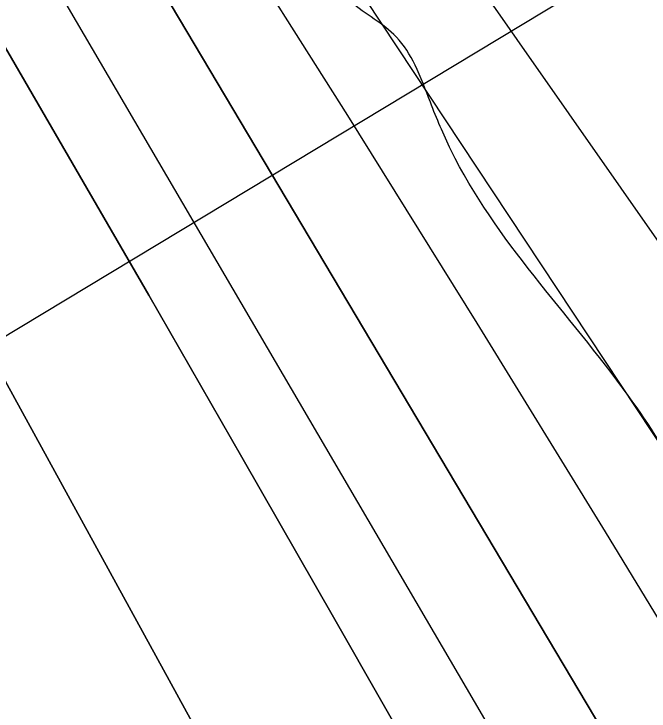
# Model space of a CAD drawing. Extents: x 3355724 to 3393621, y 594744 to 620174.
# Drawn here: x 3385318.5 to 3385535, y 607553.3 to 607790.8 of the extents above; entities that cross this region are included whole.
import ezdxf

# ---------------------------------------------------------------- set-up
doc = ezdxf.new("R2010")
doc.units = 0
for name, color, linetype in [('V-RIVR-EDGE', 7, 'Continuous'), ('V-RIVR-RANG', 7, 'Continuous'), ('V-TOPO-DPTH', 7, 'Continuous'), ('V-TOPO-MINR', 7, 'Continuous'), ('V-TOPO-WATR', 7, 'Continuous')]:
    doc.layers.add(name, color=color, linetype=linetype)

msp = doc.modelspace()

# ---------------------------------------------------------------- linework, layer by layer
at = {"layer": 'V-RIVR-EDGE'}
msp.add_spline([(3387410.19, 600200.63), (3387410.19, 600200.64), (3387413.43, 600228.82), (3387415.95, 600251.36), (3387415.66, 600278.15), (3387420.74, 600334.16), (3387424.31, 600353.53), (3387424.69, 600367.27), (3387426.88, 600396.16), (3387427.31, 600426.82), (3387428.44, 600457.12), (3387429.89, 600475.44), (3387433.11, 600495.17), (3387437.03, 600512.78), (3387439.54, 600526.86), (3387441, 600547.65), (3387441.37, 600554.34), (3387444.91, 600562.79), (3387447.75, 600569.83), (3387452.02, 600586.38), (3387456.65, 600607.16), (3387456.34, 600626.9), (3387456.37, 600636.76), (3387460.28, 600648.73), (3387462.06, 600659.3), (3387461.74, 600671.64), (3387462.49, 600688.9), (3387463.58, 600702.99), (3387469.59, 600710.03), (3387469.97, 600720.24), (3387471.43, 600741.03), (3387474.29, 600759.7), (3387478.2, 600773.78), (3387476.83, 600787.88), (3387477.93, 600806.91), (3387481.16, 600830.86), (3387487.25, 600867.85), (3387490.83, 600893.91), (3387495.46, 600913.99), (3387494.77, 600917.16), (3387491.6, 600919.99), (3387491.97, 600924.92), (3387494.85, 600952.04), (3387495.59, 600964.02), (3387494.54, 600968.25), (3387494.2, 600972.48), (3387495.29, 600984.81), (3387500.28, 601009.82), (3387503.16, 601032.72), (3387504.29, 601065.13), (3387504.7, 601087.68), (3387502.64, 601108.48), (3387500.23, 601130.69), (3387498.92, 601170.15), (3387498.97, 601192.35), (3387496.86, 601194.12), (3387494.78, 601205.75), (3387493.43, 601230.78), (3387492.4, 601244.17), (3387489.6, 601250.87), (3387483.63, 601258.64), (3387481.53, 601262.52), (3387481.53, 601264.28), (3387485.06, 601266.74), (3387488.59, 601270.25), (3387490.02, 601275.54), (3387489, 601292.81), (3387489.12, 601340.73), (3387488.92, 601402.75), (3387486.52, 601428.48), (3387485.82, 601430.59), (3387485.88, 601455.96), (3387484.49, 601465.48), (3387479.94, 601475.36), (3387475.03, 601485.24), (3387475.03, 601486.65), (3387477.5, 601487.35), (3387479.97, 601490.16), (3387478.6, 601504.61), (3387480.76, 601521.17), (3387480.42, 601529.27), (3387478.67, 601531.39), (3387476.22, 601541.26), (3387476.6, 601550.78), (3387476.97, 601557.82), (3387472.78, 601575.1), (3387461.57, 601600.15), (3387461.24, 601607.9), (3387459.15, 601620.24), (3387456, 601627.29), (3387453.2, 601635.05), (3387452.16, 601643.16), (3387450.78, 601655.49), (3387447.64, 601666.78), (3387444.13, 601673.83), (3387437.47, 601685.48), (3387433.61, 601694.65), (3387431.88, 601706.28), (3387432.96, 601716.15), (3387436.53, 601734.11), (3387441.5, 601747.49), (3387442.57, 601752.77), (3387441.17, 601757), (3387439.41, 601759.83), (3387432.37, 601760.55), (3387430.62, 601764.43), (3387430.98, 601769.71), (3387433.48, 601782.39), (3387435.26, 601788.73), (3387438.79, 601794.36), (3387441.97, 601796.11), (3387441.65, 601809.15), (3387442.73, 601816.9), (3387448.38, 601823.94), (3387456.51, 601832.37), (3387458.28, 601838.71), (3387458.67, 601850.34), (3387459.03, 601853.86), (3387462.91, 601858.43), (3387465.39, 601863.36), (3387465.05, 601867.59), (3387462.95, 601872.53), (3387462.62, 601880.28), (3387460.89, 601894.03), (3387461.28, 601909.88), (3387465.19, 601923.62), (3387467.34, 601936.3), (3387466.99, 601940.88), (3387467.01, 601946.52), (3387468.43, 601950.39), (3387473.73, 601955.66), (3387474.44, 601960.59), (3387474.45, 601965.17), (3387473.06, 601971.52), (3387469.21, 601981.04), (3387467.46, 601987.74), (3387467.47, 601992.68), (3387470.66, 601998.66), (3387474.21, 602010.63), (3387474.94, 602020.5), (3387473.91, 602029.66), (3387470.4, 602034.95), (3387464.43, 602042.37), (3387463.38, 602048.01), (3387463.39, 602052.24), (3387464.81, 602053.64), (3387470.1, 602057.86), (3387474.34, 602063.49), (3387478.94, 602070.88), (3387483.9, 602078.62), (3387484.27, 602087.42), (3387484.28, 602092.71), (3387486.75, 602094.47), (3387490.99, 602098.68), (3387489.24, 602101.51), (3387487.13, 602103.98), (3387487.16, 602116.31), (3387490.69, 602117.71), (3387489.68, 602137.45), (3387490.05, 602145.55), (3387490.45, 602162.46), (3387488.7, 602168.46), (3387488.72, 602176.92), (3387488.4, 602191.72), (3387484.55, 602201.59), (3387486.7, 602216.04), (3387484.6, 602221.68), (3387482.52, 602234.37), (3387483.59, 602241.06), (3387486.07, 602244.58), (3387487.17, 602260.79), (3387482.62, 602274.19), (3387482.28, 602281.94), (3387482.31, 602292.51), (3387486.55, 602296.73), (3387487.62, 602303.42), (3387487.3, 602313.64), (3387486.64, 602333.73), (3387485.64, 602354.87), (3387487.43, 602366.15), (3387487.45, 602376.72), (3387488.19, 602390.46), (3387488.57, 602401.38), (3387484.38, 602415.84), (3387482.99, 602425.71), (3387481.97, 602441.21), (3387482.01, 602457.78), (3387480.66, 602481.74), (3387479.66, 602502.18), (3387480.03, 602508.88), (3387480.42, 602525.79), (3387483.66, 602555.03), (3387485.54, 602600.13), (3387487, 602619.86), (3387485.99, 602640.3), (3387484.25, 602650.87), (3387485.72, 602674.83), (3387486.49, 602700.55), (3387486.93, 602734.03), (3387486.67, 602771.03), (3387485.65, 602789), (3387485.32, 602796.75), (3387486.14, 602842.21), (3387484.82, 602879.91), (3387485.29, 602926.78), (3387483.25, 602959.2), (3387481.19, 602980), (3387480.53, 602995.5), (3387480.58, 603015.94), (3387476.76, 603042.03), (3387474.73, 603073.75), (3387470.22, 603103.71), (3387469.94, 603131.2), (3387465.78, 603159.4), (3387461.63, 603192.53), (3387454.67, 603227.08), (3387448.05, 603259.51), (3387438.98, 603294.42), (3387434.1, 603315.22), (3387428.86, 603334.27), (3387426.44, 603351.54), (3387423.67, 603372.69), (3387422.3, 603390.31), (3387421.65, 603412.86), (3387418.52, 603426.97), (3387413.99, 603446.71), (3387413.28, 603448.47), (3387408.72, 603456.24), (3387406.62, 603462.23), (3387405.96, 603478.8), (3387405.64, 603491.48), (3387403.89, 603496.77), (3387401.79, 603501.36), (3387401.1, 603509.82), (3387401.14, 603525.32), (3387396.61, 603546.47), (3387395.22, 603553.53), (3387399.1, 603555.28), (3387399.47, 603559.86), (3387399.48, 603565.85), (3387398.8, 603573.95), (3387397.06, 603585.94), (3387390.4, 603600.4), (3387386.2, 603609.22), (3387380.59, 603621.92), (3387377.09, 603632.86), (3387372.91, 603650.13), (3387370.83, 603666.35), (3387370.86, 603676.92), (3387369.82, 603683.26), (3387368.43, 603693.49), (3387363.18, 603706.89), (3387361.09, 603715.35), (3387361.1, 603722.05), (3387361.12, 603726.63), (3387360.08, 603735.09), (3387357.64, 603746.02), (3387352.05, 603766.47), (3387349.64, 603788.32), (3387347.2, 603799.25), (3387342.66, 603814.77), (3387342.67, 603820.05), (3387342.34, 603827.45), (3387339.89, 603837.32), (3387333.61, 603862.71), (3387328.37, 603880.34), (3387320.69, 603907.85), (3387305.66, 603958.63), (3387303.94, 603974.49), (3387303.96, 603982.24), (3387302.91, 603985.77), (3387297.28, 603990.71), (3387296.24, 603993.89), (3387296.61, 604002.7), (3387296.62, 604005.51), (3387292.76, 604012.22), (3387291.72, 604019.97), (3387289.98, 604027.38), (3387286.12, 604035.14), (3387285.77, 604037.96), (3387286.14, 604042.89), (3387284.74, 604048.53), (3387281.95, 604058.41), (3387278.44, 604066.17), (3387272.85, 604084.51), (3387266.9, 604099.32), (3387264.46, 604113.42), (3387264.47, 604117.3), (3387264.49, 604121.88), (3387263.1, 604130.69), (3387259.6, 604141.27), (3387255.03, 604146.57), (3387252.93, 604149.74), (3387249.78, 604158.21), (3387240.67, 604181.14), (3387235.8, 604206.17), (3387234.43, 604221.67), (3387232.68, 604228.73), (3387230.58, 604231.55), (3387228.47, 604234.38), (3387220.41, 604253.42), (3387206.43, 604298.21), (3387199.1, 604326.77), (3387191.76, 604353.22), (3387185.49, 604381.77), (3387177.78, 604399.41), (3387173.94, 604413.16), (3387165.89, 604435.38), (3387157.14, 604460.07), (3387144.56, 604502.74), (3387134.43, 604537.3), (3387125.69, 604565.51), (3387123.59, 604572.56), (3387123.26, 604581.02), (3387122.93, 604587.72), (3387122.24, 604594.77), (3387120.5, 604602.52), (3387114.18, 604611.7), (3387107.86, 604621.58), (3387104.71, 604629.69), (3387097.34, 604642.4), (3387089.98, 604657.92), (3387083.65, 604666.75), (3387081.55, 604672.39), (3387081.22, 604677.67), (3387080.17, 604683.67), (3387077.37, 604689.67), (3387071.05, 604698.49), (3387067.18, 604703.79), (3387064.74, 604712.6), (3387059.84, 604726), (3387051.1, 604753.16), (3387053.58, 604760.2), (3387053.59, 604763.72), (3387046.6, 604786.29), (3387034.02, 604829.31), (3387022.81, 604857.88), (3387013.35, 604879.4), (3387010.91, 604890.33), (3387007.07, 604904.08), (3387005.34, 604917.13), (3387005.38, 604930.87), (3387005.41, 604944.26), (3387004.02, 604953.42), (3386995.26, 604973.88), (3386979.15, 605014.45), (3386966.17, 605034.56), (3386959.16, 605052.55), (3386942.71, 605094.88), (3386926.61, 605141.43), (3386907.38, 605201.38), (3386893.36, 605232.07), (3386873.38, 605275.82), (3386851.31, 605327.32), (3386801.2, 605440.2), (3386779.82, 605486.42), (3386755.28, 605537.92), (3386734.97, 605588.72), (3386720.95, 605617.65), (3386696.06, 605672.33), (3386678.89, 605710.78), (3386662.75, 605737.95), (3386631.2, 605805.68), (3386610.17, 605850.14), (3386594.75, 605882.94), (3386583.87, 605902.35), (3386558.98, 605955.62), (3386552.33, 605974.31), (3386546.03, 605988.78), (3386536.55, 606001.84), (3386533.74, 606007.84), (3386529.54, 606018.77), (3386525, 606033.58), (3386520.45, 606045.93), (3386513.08, 606059.69), (3386507.81, 606064.28), (3386505.34, 606064.29), (3386505.34, 606066.75), (3386505.71, 606073.8), (3386502.21, 606083.32), (3386500.83, 606091.78), (3386499.43, 606098.83), (3386490.31, 606114.71), (3386479.06, 606126.37), (3386464.99, 606135.57), (3386447.77, 606152.52), (3386430.57, 606178.64), (3386407.06, 606220.98), (3386374.78, 606274.63), (3386343.2, 606331.08), (3386311.28, 606388.6), (3386302.88, 606413.99), (3386299.76, 606433.38), (3386294.51, 606447.84), (3386282.94, 606472.53), (3386271.71, 606491.24), (3386259.42, 606509.59), (3386253.82, 606521.94), (3386247.17, 606542.75), (3386235.25, 606565.33), (3386219.45, 606588.62), (3386205.41, 606612.97), (3386199.11, 606626.73), (3386187.17, 606646.85), (3386178.4, 606661.67), (3386172.44, 606674.37), (3386167.2, 606691.65), (3386160.89, 606705.05), (3386150.37, 606724.46), (3386133.16, 606747.41), (3386104.71, 606784.48), (3386070.61, 606819.09), (3386048.13, 606848.04), (3386039.36, 606862.86), (3386030.93, 606875.57), (3386027.78, 606882.63), (3386021.8, 606887.93), (3386020.05, 606892.16), (3386018.3, 606898.15), (3386016.21, 606908.03), (3386009.92, 606926.01), (3385989.56, 606957.42), (3385975.52, 606983.53), (3385965, 607002.24), (3385960.78, 607005.77), (3385952.35, 607016.72), (3385941.81, 607030.13), (3385933.04, 607044.25), (3385927.43, 607056.95), (3385909.54, 607089.06), (3385894.45, 607114.11), (3385874.45, 607147.99), (3385858.67, 607181.51), (3385843.95, 607212.9), (3385829.22, 607240.07), (3385795.18, 607297.24), (3385790.62, 607306.06), (3385783.59, 607312.07), (3385778.32, 607320.54), (3385772.01, 607331.83), (3385767.09, 607337.83), (3385758.3, 607345.96), (3385749.52, 607356.2), (3385720.72, 607397.15), (3385681.37, 607442.7), (3385659.23, 607466.72), (3385640.26, 607489.32), (3385638.51, 607495.31), (3385636.06, 607503.78), (3385633.26, 607509.42), (3385626.95, 607521.06), (3385617.1, 607530.96), (3385600.94, 607549.32), (3385567.58, 607597.68), (3385527.92, 607660.85), (3385467.52, 607744.51), (3385460.51, 607760.74), (3385455.26, 607773.44), (3385448.94, 607782.97), (3385433.46, 607794.99), (3385422.57, 607808.4), (3385416.26, 607818.29), (3385413.12, 607832.04), (3385411.36, 607834.15), (3385406.09, 607839.1), (3385399.77, 607850.04), (3385398.73, 607854.62), (3385396.98, 607860.27), (3385390.31, 607870.5), (3385385.05, 607880.73), (3385380.84, 607890.26), (3385378.04, 607895.9), (3385370.66, 607905.43), (3385358.74, 607930.84), (3385348.21, 607947.78), (3385336.98, 607963.66), (3385321.52, 607982.73), (3385308.18, 608004.25), (3385299.06, 608021.19), (3385289.96, 608046.23), (3385280.48, 608058.24), (3385272.06, 608074.82), (3385261.19, 608095.99), (3385253.48, 608113.63), (3385249.3, 608133.02), (3385242.29, 608147.13), (3385230.02, 608173.94), (3385223.37, 608189.11), (3385206.87, 608216.28), (3385200.2, 608227.57), (3385192.84, 608241.69), (3385185.47, 608254.04), (3385173.17, 608268.52), (3385149.98, 608294.65), (3385134.53, 608314.77), (3385119.07, 608333.49), (3385106.08, 608355.37), (3385099.42, 608367.01), (3385087.47, 608380.43), (3385082.9, 608385.73), (3385079.4, 608394.9), (3385070.99, 608413.6), (3385067.84, 608422.41), (3385055.55, 608440.06), (3385038.34, 608461.6), (3385019.7, 608476.45), (3384997.17, 608486.37), (3384990.14, 608492.38), (3384971.51, 608512.15), (3384947.97, 608540.4), (3384926.21, 608574.99), (3384919.9, 608590.16), (3384917.47, 608601.09), (3384914.67, 608609.2), (3384907.29, 608618.73), (3384895.34, 608630.74), (3384886.2, 608639.93), (3384864.42, 608667.11), (3384846.18, 608700.28), (3384832.49, 608722.87), (3384820.92, 608744.04), (3384817.42, 608753.91), (3384815.67, 608759.2), (3384815.32, 608762.38), (3384815.69, 608770.13), (3384812.9, 608781.06), (3384806.58, 608790.59), (3384802.02, 608795.88), (3384797.45, 608801.89), (3384793.6, 608814.23), (3384790.83, 608833.97), (3384791.22, 608846.3), (3384792.65, 608857.22), (3384792.67, 608863.56), (3384791.98, 608870.26), (3384789.88, 608875.55), (3384784.61, 608882.61), (3384772.31, 608893.92), (3384754.35, 608900.66), (3384745.21, 608907.02), (3384727.28, 608923.63), (3384713.22, 608940.22), (3384704.8, 608953.64), (3384698.14, 608970.57), (3384690.11, 608997.01), (3384686.28, 609017.46), (3384682.43, 609029.1), (3384672.6, 609044.63), (3384663.12, 609057.69), (3384659.62, 609066.86), (3384656.46, 609071.1), (3384651.19, 609075.34), (3384644.85, 609078.53), (3384639.58, 609084.18), (3384631.16, 609100.41), (3384624.15, 609115.58), (3384612.23, 609139.21), (3384603.82, 609157.21), (3384569.43, 609216.49), (3384556.44, 609234.14), (3384549.42, 609247.55), (3384545.93, 609259.19), (3384544.89, 609266.59), (3384540.33, 609274.35), (3384532.95, 609283.18), (3384529.79, 609288.12), (3384527.34, 609293.41), (3384525.24, 609302.23), (3384516.47, 609317.75), (3384502.45, 609345.27), (3384487.95, 609371.52)], degree=3, dxfattribs=at)
at = {"layer": 'V-RIVR-RANG'}
msp.add_line((3385976.34, 608079.29), (3384777.36, 607356.49), dxfattribs=at)
at = {"layer": 'V-TOPO-DPTH'}
for points in [[(3386106.4, 606724.67), (3385759.65, 607298.93), (3385739.93, 607331.34), (3385720.07, 607363.66), (3385700, 607395.86), (3385679.79, 607427.97), (3385642.15, 607487.34), (3385640.65, 607489.69), (3385639.14, 607492.04), (3385637.63, 607494.38), (3385636.1, 607496.72), (3385612.16, 607533.19), (3385598.65, 607553.75), (3385585.12, 607574.3), (3385571.57, 607594.83), (3385557.99, 607615.35), (3385210.01, 608140.67), (3385194.74, 608163.66), (3385179.44, 608186.62), (3385164.07, 608209.55), (3385148.67, 608232.45), (3384774.43, 608787.35)], [(3386106.4, 606724.67), (3385759.65, 607298.93), (3385739.93, 607331.34), (3385720.07, 607363.66), (3385700, 607395.86), (3385679.79, 607427.97), (3385642.15, 607487.34), (3385640.65, 607489.69), (3385639.14, 607492.04), (3385637.63, 607494.38), (3385636.1, 607496.72), (3385612.16, 607533.19), (3385598.65, 607553.75), (3385585.12, 607574.3), (3385571.57, 607594.83), (3385557.99, 607615.35), (3385210.01, 608140.67), (3385194.74, 608163.66), (3385179.44, 608186.62), (3385164.07, 608209.55), (3385148.67, 608232.45), (3384774.43, 608787.35)], [(3384762.18, 608753.67), (3384972.72, 608426.97), (3385001.13, 608383.04), (3385029.62, 608339.17), (3385058.26, 608295.39), (3385086.98, 608251.68), (3385137.03, 608175.76), (3385140.79, 608170.04), (3385144.53, 608164.3), (3385148.25, 608158.55), (3385151.95, 608152.8), (3385194.16, 608086.89), (3385218.77, 608048.06), (3385243.12, 608009.06), (3385267.08, 607969.83), (3385290.79, 607930.44), (3385539.94, 607511.8), (3385557.76, 607481.9), (3385575.61, 607452.02), (3385593.5, 607422.17), (3385611.41, 607392.33), (3385693.89, 607255.16)], [(3384762.18, 608753.67), (3384972.72, 608426.97), (3385001.13, 608383.04), (3385029.62, 608339.17), (3385058.26, 608295.39), (3385086.98, 608251.68), (3385137.03, 608175.76), (3385140.79, 608170.04), (3385144.53, 608164.3), (3385148.25, 608158.55), (3385151.95, 608152.8), (3385194.16, 608086.89), (3385218.77, 608048.06), (3385243.12, 608009.06), (3385267.08, 607969.83), (3385290.79, 607930.44), (3385539.94, 607511.8), (3385557.76, 607481.9), (3385575.61, 607452.02), (3385593.5, 607422.17), (3385611.41, 607392.33), (3385693.89, 607255.16)], [(3385823.89, 606880.29), (3385555.53, 607359.51), (3385538.97, 607389.02), (3385522.37, 607418.49), (3385505.71, 607447.94), (3385489.01, 607477.36), (3385459.48, 607529.26), (3385427.92, 607584.57), (3385396.27, 607639.83), (3385364.48, 607695.01), (3385332.59, 607750.14), (3385140.78, 608080.75), (3385123.52, 608110.29), (3385106.14, 608139.76), (3385088.58, 608169.13), (3385070.91, 608198.42), (3385030.81, 608264.43), (3384992.88, 608326.6), (3384954.77, 608388.66), (3384916.41, 608450.57), (3384877.88, 608512.37), (3384752.95, 608711.85)], [(3384752.95, 608711.85), (3384877.88, 608512.37), (3384916.41, 608450.57), (3384954.77, 608388.66), (3384992.88, 608326.6), (3385030.81, 608264.43), (3385070.91, 608198.42), (3385088.58, 608169.13), (3385106.14, 608139.76), (3385123.52, 608110.29), (3385140.78, 608080.75), (3385332.59, 607750.14), (3385364.48, 607695.01), (3385396.27, 607639.83), (3385427.92, 607584.57), (3385459.48, 607529.26), (3385489.01, 607477.36), (3385505.71, 607447.94), (3385522.37, 607418.49), (3385538.97, 607389.02), (3385555.53, 607359.51), (3385823.89, 606880.29)], [(3385531.12, 607265.88), (3385499.89, 607327.16), (3385494.91, 607336.87), (3385489.89, 607346.57), (3385484.81, 607356.23), (3385479.7, 607365.88), (3385471.75, 607380.76), (3385469.4, 607385.13), (3385468.21, 607387.31), (3385467.02, 607389.49), (3385188.73, 607897.03), (3385168.65, 607933.42), (3385148.46, 607969.75), (3385128.09, 608005.97), (3385107.6, 608042.13), (3385076.8, 608096.15), (3385071.6, 608105.24), (3385066.37, 608114.31), (3385061.1, 608123.36), (3385055.81, 608132.39), (3384758.73, 608636.92)], [(3384758.73, 608636.92), (3385055.81, 608132.39), (3385061.1, 608123.36), (3385066.37, 608114.31), (3385071.6, 608105.24), (3385076.8, 608096.15), (3385107.6, 608042.13), (3385128.09, 608005.97), (3385148.46, 607969.75), (3385168.65, 607933.42), (3385188.73, 607897.03), (3385467.02, 607389.49), (3385468.21, 607387.31), (3385469.4, 607385.13), (3385471.75, 607380.76), (3385479.7, 607365.88), (3385484.81, 607356.23), (3385489.89, 607346.57), (3385494.91, 607336.87), (3385499.89, 607327.16), (3385531.12, 607265.88)]]:
    msp.add_lwpolyline(points, dxfattribs=at)
at = {"layer": 'V-TOPO-MINR'}
for points in [[(3386116.84, 606804.76), (3385702.87, 607473.26), (3385689.57, 607494.34), (3385676.04, 607515.26), (3385662.16, 607535.95), (3385648.04, 607556.49), (3385419.92, 607882.46), (3385383.1, 607935.22), (3385346.37, 607988.05), (3385309.77, 608040.98), (3385273.27, 608093.97), (3385211.75, 608183.54), (3385206.11, 608191.81), (3385200.5, 608200.1), (3385194.94, 608208.42), (3385189.41, 608216.77), (3385124.16, 608315.96), (3385086.36, 608374.12), (3385049, 608432.56), (3385012.3, 608491.42), (3384976.03, 608550.55), (3384837.92, 608778.64)], [(3385693.89, 607255.16), (3385611.41, 607392.33), (3385593.5, 607422.17), (3385575.61, 607452.02), (3385557.76, 607481.9), (3385539.94, 607511.8), (3385290.79, 607930.44), (3385267.08, 607969.83), (3385243.12, 608009.06), (3385218.77, 608048.06), (3385194.16, 608086.89), (3385151.95, 608152.8), (3385148.25, 608158.55), (3385144.53, 608164.3), (3385140.79, 608170.04), (3385137.03, 608175.76), (3385086.98, 608251.68), (3385058.26, 608295.39), (3385029.62, 608339.17), (3385001.13, 608383.04), (3384972.72, 608426.97), (3384762.18, 608753.67)], [(3385646.18, 607260.89), (3385626.21, 607295.44), (3385606.35, 607330.05), (3385586.56, 607364.7), (3385553.68, 607422.47), (3385550.38, 607428.26), (3385547.07, 607434.05), (3385543.75, 607439.83), (3385540.43, 607445.61), (3385537.09, 607451.38), (3385533.75, 607457.15), (3385530.39, 607462.91), (3385527.02, 607468.67), (3385146.3, 608118.62), (3385136.26, 608135.61), (3385126.15, 608152.56), (3385115.91, 608169.42), (3385105.59, 608186.25), (3385095.18, 608203.01), (3385084.73, 608219.74), (3385074.2, 608236.44), (3385063.64, 608253.1), (3384757.8, 608733.38)], [(3385823.89, 606880.29), (3385555.53, 607359.51), (3385538.97, 607389.02), (3385522.37, 607418.49), (3385505.71, 607447.94), (3385489.01, 607477.36), (3385459.48, 607529.26), (3385427.92, 607584.57), (3385396.27, 607639.83), (3385364.48, 607695.01), (3385332.59, 607750.14), (3385140.78, 608080.75), (3385123.52, 608110.29), (3385106.14, 608139.76), (3385088.58, 608169.13), (3385070.91, 608198.42), (3385030.81, 608264.43), (3384992.88, 608326.6), (3384954.77, 608388.66), (3384916.41, 608450.57), (3384877.88, 608512.37), (3384752.95, 608711.85)], [(3385531.12, 607265.88), (3385499.89, 607327.16), (3385494.91, 607336.87), (3385489.89, 607346.57), (3385484.81, 607356.23), (3385479.7, 607365.88), (3385471.75, 607380.76), (3385469.4, 607385.13), (3385468.21, 607387.31), (3385467.02, 607389.49), (3385188.73, 607897.03), (3385168.65, 607933.42), (3385148.46, 607969.75), (3385128.09, 608005.97), (3385107.6, 608042.13), (3385076.8, 608096.15), (3385071.6, 608105.24), (3385066.37, 608114.31), (3385061.1, 608123.36), (3385055.81, 608132.39), (3384758.73, 608636.92)], [(3385745.04, 607246.27), (3385716.93, 607291.07), (3385689.19, 607336.09), (3385661.68, 607381.26), (3385641.97, 607413.92), (3385624.49, 607442.86), (3385606.98, 607471.78), (3385589.43, 607500.68), (3385571.86, 607529.57), (3385520.21, 607614.36), (3385476.49, 607685.44), (3385432.38, 607756.27), (3385387.67, 607826.73), (3385342.56, 607896.93), (3385180.62, 608146.65), (3385171.25, 608161.02), (3385161.85, 608175.38), (3385152.39, 608189.7), (3385142.9, 608203.99), (3384961.64, 608475.73), (3384927.45, 608527.19), (3384893.38, 608578.74), (3384859.5, 608630.4)]]:
    msp.add_lwpolyline(points, dxfattribs=at)
at = {"layer": 'V-TOPO-WATR'}
msp.add_lwpolyline([(3386106.4, 606724.67), (3385759.65, 607298.93), (3385739.93, 607331.34), (3385720.07, 607363.66), (3385700, 607395.86), (3385679.79, 607427.97), (3385642.15, 607487.34), (3385640.65, 607489.69), (3385639.14, 607492.04), (3385637.63, 607494.38), (3385636.1, 607496.72), (3385612.16, 607533.19), (3385598.65, 607553.75), (3385585.12, 607574.3), (3385571.57, 607594.83), (3385557.99, 607615.35), (3385210.01, 608140.67), (3385194.74, 608163.66), (3385179.44, 608186.62), (3385164.07, 608209.55), (3385148.67, 608232.45), (3384774.43, 608787.35)], dxfattribs=at)

doc.saveas('drawing.dxf')
